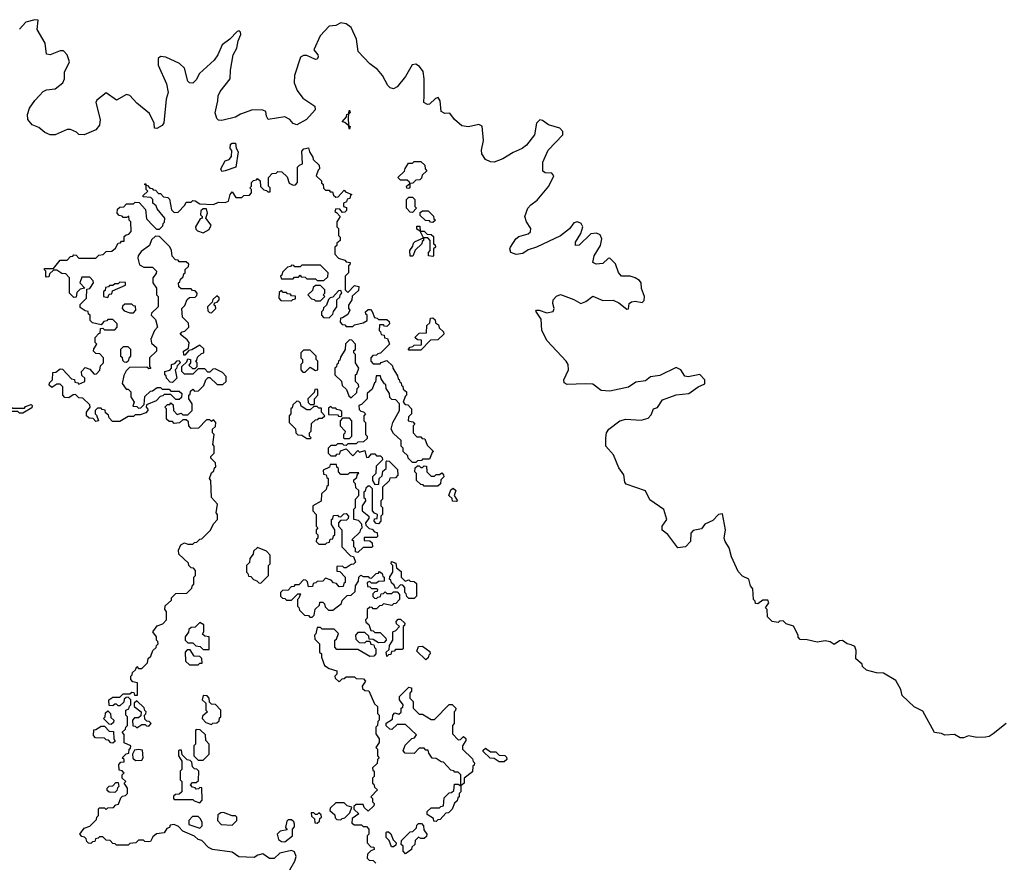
# Model space of a CAD drawing. Extents: x 2106670 to 2323771, y 35271 to 224896.
# Tile 346 of 419: x 2293267 to 2299055, y 144230 to 149182. Entities that reach past the tile are written whole.
import ezdxf

# ---------------------------------------------------------------- set-up
doc = ezdxf.new("R2010")
doc.units = 0

msp = doc.modelspace()

# ---------------------------------------------------------------- linework, layer by layer
at = {"layer": '0CON20XD'}
for points in [[(2298155, 145507.5), (2298130, 145515), (2298103, 145533), (2298085, 145532.5), (2298055, 145510), (2298030, 145525), (2298001.7, 145531.7), (2297955, 145523.3), (2297895, 145537.5), (2297855, 145540), (2297843, 145553), (2297842.5, 145565), (2297815, 145617.5), (2297771.7, 145631.7), (2297755, 145650), (2297733, 145647), (2297725, 145640), (2297690, 145645), (2297663, 145673), (2297660, 145715), (2297650, 145725), (2297670, 145755), (2297665, 145770), (2297635, 145770), (2297605, 145750), (2297591.7, 145751.7), (2297590, 145765), (2297580, 145775), (2297577, 145837), (2297562.5, 145855), (2297552.5, 145895), (2297515, 145912.5), (2297489.3, 145939.3), (2297450, 146025), (2297437.7, 146077.7), (2297413.8, 146115), (2297408.8, 146135), (2297416.4, 146183.6), (2297398.3, 146278.3), (2297375, 146273.3), (2297340.4, 146239.5), (2297295, 146217.5), (2297275, 146190), (2297225, 146180), (2297212.5, 146165), (2297210, 146115), (2297180, 146085), (2297135, 146077.5), (2297076.4, 146156.4), (2297043, 146183), (2297043.3, 146205), (2297070, 146245), (2297053.6, 146303.6), (2296970.7, 146360.7), (2296945, 146412.5), (2296832.3, 146452.3), (2296823.8, 146465), (2296817.7, 146507.7), (2296788.3, 146548.3), (2296758, 146625), (2296712.5, 146675), (2296712, 146725), (2296717.1, 146755), (2296729.5, 146775), (2296795, 146824.5), (2296830, 146835), (2296920.7, 146829.3), (2296960.3, 146839.7), (2296979.3, 146860.7), (2296993.3, 146895), (2297016.4, 146903.6), (2297045, 146947.5), (2297125, 146978.1), (2297200, 146985), (2297255.6, 147024.4), (2297295, 147042.5), (2297293.8, 147065), (2297265, 147096.2), (2297195.8, 147084.2), (2297177.1, 147087.1), (2297154, 147125), (2297125, 147139.2), (2297029.3, 147090.7), (2296975, 147083.3), (2296945, 147060), (2296888.9, 147051.1), (2296845, 147022.2), (2296735, 146998.2), (2296685, 147002.2), (2296635, 147040.8), (2296591.7, 147041.7), (2296485, 147038.6), (2296467.7, 147047.7), (2296466, 147065), (2296492.9, 147125), (2296491.4, 147155), (2296480, 147175), (2296367.1, 147295), (2296336.9, 147355), (2296331.7, 147421.7), (2296300.7, 147469.3), (2296304.2, 147475.8), (2296320, 147475), (2296365, 147460), (2296401.9, 147468.1), (2296408.6, 147485), (2296400, 147515), (2296402.2, 147535), (2296422.1, 147557.9), (2296445, 147567.5), (2296525, 147538.8), (2296565, 147514.4), (2296593.8, 147526.2), (2296635, 147557.3), (2296695, 147532.7), (2296755, 147534.4), (2296788.1, 147518.1), (2296835, 147482), (2296845, 147483.3), (2296850, 147515), (2296863.3, 147525), (2296885, 147528), (2296925, 147521.2), (2296937.7, 147532.3), (2296940, 147555), (2296921.7, 147601.7), (2296920, 147635), (2296909.3, 147649.3), (2296884.5, 147664.5), (2296855, 147675.6), (2296805, 147675.7), (2296786.4, 147696.4), (2296768.3, 147748.3), (2296735, 147780), (2296725, 147778.8), (2296695, 147749.4), (2296655, 147745.7), (2296636, 147755), (2296643.1, 147795), (2296681.5, 147855), (2296688, 147895), (2296678.8, 147918.8), (2296657.3, 147927.3), (2296625, 147924.4), (2296555, 147856.9), (2296534, 147855), (2296533.8, 147875), (2296564.5, 147925), (2296578, 147965), (2296566.7, 147985), (2296545, 147994.2), (2296525, 147989.2), (2296497.7, 147952.4), (2296445, 147912.5), (2296305, 147846.2), (2296255, 147829.5), (2296225, 147808.5), (2296185, 147801.8), (2296154.2, 147815), (2296148.6, 147835), (2296151.9, 147845), (2296182.5, 147895), (2296201.7, 147908.3), (2296255, 147923.3), (2296269.2, 147935), (2296270.8, 147955), (2296245.8, 147995), (2296235.8, 148025), (2296253.8, 148075), (2296270.4, 148095), (2296308, 148122), (2296377.1, 148205), (2296405.6, 148265.6), (2296395, 148280.8), (2296355, 148282.5), (2296342.5, 148292.5), (2296341.5, 148345), (2296372.9, 148415), (2296460, 148505), (2296460, 148525), (2296442.5, 148545), (2296375, 148565.5), (2296339.8, 148589.8), (2296325, 148593.1), (2296305.4, 148574.6), (2296293.1, 148505), (2296245.9, 148445), (2296220, 148425), (2296167.1, 148402.9), (2296106.7, 148365), (2296056.2, 148345), (2296035, 148346.2), (2296005, 148361.1), (2295982.5, 148395), (2295980.5, 148415), (2295993.1, 148473.1), (2295985, 148557.1), (2295965, 148566.2), (2295905, 148552.5), (2295865, 148558.2), (2295822, 148595), (2295795, 148632.5), (2295765, 148631.2), (2295745, 148643.3), (2295739.2, 148705), (2295727.5, 148725), (2295710.9, 148719.1), (2295675, 148686), (2295664.4, 148684.4), (2295642.5, 148695), (2295644, 148735), (2295645.3, 148835.3), (2295637.7, 148877.6), (2295617.8, 148907.8), (2295595, 148920.9), (2295573.2, 148916.8), (2295535, 148849.1), (2295485, 148788.1), (2295465, 148777.1), (2295445, 148782), (2295430, 148795), (2295400, 148855), (2295370.2, 148890.2), (2295325, 148923.1), (2295257.1, 148995), (2295247.2, 149067.2), (2295216.1, 149136.1), (2295185, 149159.1), (2295155, 149163.8), (2295125, 149149.2), (2295085, 149143.9), (2295033.3, 149086.7), (2294995.6, 149005), (2295019.4, 148975), (2295021.9, 148965), (2295015, 148950), (2295005, 148949.4), (2294955, 148971.9), (2294935, 148972.9), (2294917.6, 148962.4), (2294882.3, 148855), (2294880.5, 148810.5), (2294896.8, 148766.8), (2294931.5, 148721.5), (2295002, 148675), (2295003.6, 148653.6), (2294952, 148595), (2294895, 148563.8), (2294875, 148572.5), (2294855, 148596.7), (2294825, 148612.5), (2294726.4, 148596.4), (2294716.7, 148615), (2294713.6, 148643.6), (2294695, 148651.2), (2294635, 148653.1), (2294565, 148627.5), (2294535, 148610), (2294455, 148590.6), (2294435, 148592.9), (2294425, 148602), (2294415.5, 148635), (2294432.3, 148705), (2294433.5, 148735), (2294445, 148760.6), (2294504.4, 148835), (2294505.4, 148885), (2294521.5, 148975), (2294542.2, 149015), (2294551.2, 149058.8), (2294566.2, 149095), (2294565, 149110), (2294557, 149117), (2294545, 149112.5), (2294501.3, 149068.7), (2294456.9, 149035), (2294430.5, 148975), (2294410, 148945), (2294324.6, 148865.4), (2294305, 148830), (2294285, 148810), (2294265, 148811.2), (2294255, 148821.2), (2294235, 148896.7), (2294205.7, 148925.7), (2294125, 148962), (2294095, 148966), (2294081.2, 148955), (2294081.4, 148915), (2294130, 148805), (2294140.4, 148755), (2294127.7, 148715), (2294113.9, 148576.1), (2294105, 148561.2), (2294073.3, 148543.3), (2294060, 148545), (2294057.5, 148575), (2294030.4, 148630.5), (2293955, 148692.5), (2293915, 148736.7), (2293895, 148743.3), (2293835, 148710), (2293775, 148752.5), (2293720.7, 148709.3), (2293713.6, 148696.4), (2293739.2, 148595), (2293735, 148562.5), (2293714.1, 148535.9), (2293645, 148506.7), (2293615, 148507.5), (2293600.7, 148520.7), (2293565, 148536.2), (2293545, 148536.2), (2293475, 148506.7), (2293445, 148506.7), (2293415, 148518.8), (2293378.6, 148548.6), (2293340, 148565), (2293313.8, 148595), (2293312, 148625), (2293325, 148662.5), (2293355, 148706.7), (2293384, 148736), (2293405, 148761.2), (2293425, 148770), (2293475, 148776.2), (2293519.6, 148810.5), (2293530, 148835), (2293530, 148875), (2293560, 148935), (2293546.7, 148975), (2293525, 149000), (2293505, 149000), (2293445, 148976.7), (2293425, 148980), (2293416.7, 149045), (2293370, 149125), (2293375, 149180), (2293355, 149182.5), (2293302.9, 149167.1), (2293265, 149126.7)], [(2295205, 148540), (2295200, 148560), (2295178.3, 148578.3), (2295162.5, 148582.5), (2295188.3, 148611.7), (2295190, 148625), (2295200, 148630), (2295205, 148650), (2295210, 148635), (2295200, 148630), (2295197.5, 148605), (2295200, 148560), (2295210, 148555), (2295205, 148540)], [(2294128.3, 147868.3), (2294088.3, 147908.3), (2294065, 147910), (2294041.7, 147888.3), (2294030, 147855), (2293980.7, 147819.3), (2293962.5, 147795), (2293960.7, 147780.7), (2293971.7, 147741.7), (2293997, 147727), (2294047, 147727), (2294070, 147705), (2294068.3, 147691.7), (2294050, 147665), (2294050, 147635), (2294070, 147605), (2294070, 147565), (2294080, 147555), (2294080, 147495), (2294041.7, 147458.3), (2294040, 147445), (2294065, 147420), (2294077.5, 147375), (2294060, 147355), (2294037.5, 147305), (2294041.7, 147281.7), (2294070, 147255), (2294070, 147235), (2294030, 147195), (2294030, 147145), (2294038.3, 147131.7), (2294025, 147130), (2294015, 147140), (2293911.7, 147138.3), (2293891.7, 147118.3), (2293878.3, 147091.7), (2293870, 147045), (2293891.7, 147011.7), (2293905, 147010), (2293920, 146995), (2293920, 146965), (2293940, 146935), (2293931.7, 146911.7), (2293955, 146910), (2293965, 146900), (2293978.3, 146901.7), (2293998.3, 146921.7), (2294001.7, 146968.3), (2294035, 147000), (2294048.3, 147001.7), (2294075, 147020), (2294095, 147020), (2294105, 147010), (2294145, 147010), (2294155, 147000), (2294205, 147000), (2294220, 146985), (2294218.3, 146961.7), (2294205, 146950), (2294185, 146950), (2294155, 146980), (2294115, 146980), (2294108.3, 146971.7), (2294091.7, 146968.3), (2294068.3, 146941.7), (2294011.7, 146918.3), (2294010, 146905), (2294018.3, 146898.3), (2294020, 146885), (2294008.3, 146871.7), (2293975, 146860), (2293945, 146860), (2293935, 146850), (2293905, 146850), (2293855, 146820), (2293811.7, 146821.7), (2293791.7, 146841.7), (2293788.3, 146858.3), (2293771.7, 146871.7), (2293768.3, 146888.3), (2293751.7, 146891.7), (2293745, 146900), (2293725, 146900), (2293710, 146885), (2293710, 146865), (2293718.3, 146858.3), (2293730, 146825), (2293715, 146820), (2293698.3, 146838.3), (2293675, 146840), (2293660, 146855), (2293660, 146875), (2293680, 146905), (2293678.3, 146918.3), (2293638.3, 146958.3), (2293615, 146960), (2293595, 146980), (2293581.7, 146978.3), (2293555, 146960), (2293531.7, 146961.7), (2293520, 146975), (2293520, 147025), (2293505, 147040), (2293485, 147040), (2293455, 147020), (2293440, 147035), (2293441.7, 147048.3), (2293460, 147065), (2293461.7, 147108.3), (2293478.3, 147111.7), (2293505, 147130), (2293518.3, 147128.3), (2293571.7, 147071.7), (2293588.3, 147068.3), (2293591.7, 147051.7), (2293608.3, 147048.3), (2293615, 147040), (2293650, 147055), (2293650, 147075), (2293631.7, 147091.7), (2293630, 147115), (2293651.7, 147138.3), (2293678.3, 147128.3), (2293705, 147100), (2293718.3, 147101.7), (2293738.3, 147121.7), (2293741.7, 147148.3), (2293760, 147165), (2293760, 147195), (2293738.3, 147218.3), (2293715, 147220), (2293700, 147235), (2293701.7, 147248.3), (2293720, 147275), (2293710, 147285), (2293710, 147315), (2293731.7, 147338.3), (2293740, 147340), (2293741.7, 147368.3), (2293755, 147370), (2293765, 147360), (2293825, 147360), (2293840, 147375), (2293840, 147395), (2293815, 147420), (2293785, 147420), (2293778.3, 147411.7), (2293761.7, 147408.3), (2293745, 147390), (2293695, 147400), (2293680, 147415), (2293680, 147445), (2293671.7, 147451.7), (2293668.3, 147468.3), (2293651.7, 147471.7), (2293621.7, 147491.7), (2293621.7, 147508.3), (2293660, 147545), (2293661.7, 147598.3), (2293678.3, 147601.7), (2293700, 147635), (2293698.3, 147648.3), (2293678.3, 147668.3), (2293631.7, 147668.3), (2293620, 147635), (2293650, 147605), (2293621.7, 147598.3), (2293601.7, 147578.3), (2293598.3, 147551.7), (2293585, 147550), (2293560, 147575), (2293560, 147665), (2293538.3, 147688.3), (2293515, 147690), (2293485, 147710), (2293465, 147710), (2293441.7, 147688.3), (2293438.3, 147671.7), (2293425, 147670), (2293420, 147675), (2293420, 147705), (2293410, 147715), (2293415, 147720), (2293465, 147720), (2293505, 147770), (2293545, 147770), (2293565, 147790), (2293578.3, 147791.7), (2293585, 147800), (2293598.3, 147798.3), (2293615, 147780), (2293715, 147780), (2293731.7, 147798.3), (2293758.3, 147801.7), (2293775, 147820), (2293808.3, 147821.7), (2293830, 147840), (2293845, 147870), (2293858.3, 147871.7), (2293865, 147880), (2293880, 147880), (2293881.7, 147908.3), (2293891.7, 147918.3), (2293908.3, 147921.7), (2293921.7, 147938.3), (2293920, 147995), (2293910, 148005), (2293908.3, 148028.3), (2293895, 148020), (2293875, 148020), (2293868.3, 148028.3), (2293851.7, 148031.7), (2293840, 148045), (2293841.7, 148068.3), (2293855, 148080), (2293878.3, 148081.7), (2293895, 148100), (2293935, 148100), (2293945, 148110), (2293968.3, 148108.3), (2294007, 148067), (2294011.7, 148011.7), (2294051.7, 147971.7), (2294071.7, 147951.7), (2294088.3, 147951.7), (2294108.3, 147971.7), (2294110, 147985), (2294118.3, 147991.7), (2294120, 148015), (2294075, 148070), (2294068.3, 148088.3), (2294050, 148105), (2294050, 148125), (2294038.3, 148138.3), (2293991.7, 148141.7), (2293991.7, 148148.3), (2294020, 148175), (2294010, 148185), (2294010, 148210), (2294001.7, 148211.7), (2294001.7, 148218.3), (2294008.3, 148218.3), (2294010, 148210), (2294018.3, 148208.3), (2294031.7, 148191.7), (2294045, 148190), (2294051.7, 148181.7), (2294065, 148180), (2294081.7, 148161.7), (2294095, 148160), (2294111.7, 148141.7), (2294138.3, 148138.3), (2294147, 148127), (2294160, 148065), (2294175, 148050), (2294198.3, 148051.7), (2294238.3, 148091.7), (2294245, 148110), (2294275, 148110), (2294285, 148120), (2294298.3, 148118.3), (2294325, 148100), (2294405, 148096.2), (2294435, 148110.8), (2294475, 148108), (2294493.6, 148116.4), (2294503.8, 148155), (2294515, 148170), (2294537.5, 148137.5), (2294571.7, 148138.3), (2294585, 148150), (2294618.3, 148151.7), (2294630, 148165), (2294630, 148185), (2294620, 148195), (2294630, 148205), (2294630, 148225), (2294641.7, 148238.3), (2294658.3, 148241.7), (2294665, 148250), (2294680, 148235), (2294681.7, 148201.7), (2294701.7, 148181.7), (2294718.3, 148178.3), (2294725, 148170), (2294738.3, 148171.7), (2294740, 148195), (2294730, 148205), (2294730, 148255), (2294751.7, 148278.3), (2294775, 148280), (2294785, 148290), (2294808.3, 148288.3), (2294838.3, 148258.3), (2294851.7, 148221.7), (2294875, 148210), (2294888.3, 148211.7), (2294900, 148225), (2294900, 148315), (2294911.7, 148328.3), (2294930, 148335), (2294925, 148410), (2294936.7, 148423.3), (2294965, 148430), (2294970, 148405), (2294990, 148375), (2294991.7, 148361.7), (2295027, 148327), (2295030, 148305), (2295021.7, 148298.3), (2295010, 148265), (2295040, 148235), (2295041.7, 148221.7), (2295050, 148215), (2295051.7, 148191.7), (2295065, 148180), (2295085, 148180), (2295091.7, 148171.7), (2295105, 148170), (2295111.7, 148151.7), (2295125, 148140), (2295138.3, 148141.7), (2295175, 148180), (2295181.7, 148171.7), (2295220, 148155), (2295211.7, 148148.3), (2295208.3, 148131.7), (2295191.7, 148128.3), (2295188.3, 148111.7), (2295170, 148105), (2295170, 148085), (2295188.3, 148078.3), (2295188.3, 148061.7), (2295178.3, 148051.7), (2295165, 148050), (2295148.3, 148068.3), (2295125, 148070), (2295120, 148055), (2295128.3, 148048.3), (2295150, 148025), (2295130, 147995), (2295130, 147965), (2295140, 147955), (2295140, 147915), (2295150, 147905), (2295150, 147885), (2295131.7, 147868.3), (2295130, 147855), (2295120, 147845), (2295120, 147805), (2295141.7, 147781.7), (2295178.3, 147768.3), (2295185, 147760), (2295210, 147755), (2295208.3, 147741.7), (2295200, 147735), (2295200, 147695), (2295180, 147675), (2295180, 147595), (2295195, 147580), (2295235, 147620), (2295260, 147615), (2295258.3, 147591.7), (2295221.7, 147558.3), (2295220, 147535), (2295200, 147505), (2295200, 147485), (2295207.5, 147475), (2295195, 147450), (2295165, 147430), (2295151.7, 147428.3), (2295150, 147405), (2295161.7, 147391.7), (2295178.3, 147388.3), (2295185, 147380), (2295225, 147380), (2295235, 147390), (2295285, 147400), (2295310, 147415), (2295310, 147445), (2295301.7, 147451.7), (2295300, 147465), (2295315, 147480), (2295328.3, 147478.3), (2295338.3, 147468.3), (2295351.7, 147431.7), (2295368.3, 147428.3), (2295375, 147420), (2295425, 147420), (2295438.3, 147408.3), (2295440, 147395), (2295425, 147380), (2295411.7, 147381.7), (2295405, 147390), (2295381.7, 147388.3), (2295380, 147355), (2295388.3, 147348.3), (2295391.7, 147331.7), (2295408.3, 147328.3), (2295411.7, 147311.7), (2295428.3, 147308.3), (2295440, 147275), (2295388.3, 147221.7), (2295371.7, 147218.3), (2295365, 147210), (2295341.7, 147208.3), (2295330, 147195), (2295330, 147175), (2295345, 147160), (2295385, 147160), (2295391.7, 147168.3), (2295425, 147180), (2295458.3, 147148.3), (2295460, 147135), (2295488.3, 147088.3), (2295491.7, 147071.7), (2295498.3, 147068.3), (2295501.7, 147051.7), (2295508.3, 147048.3), (2295511.7, 147031.7), (2295518.3, 147028.3), (2295521.7, 147011.7), (2295540, 146995), (2295540, 146975), (2295531.7, 146968.3), (2295520, 146935), (2295531.7, 146921.7), (2295548.3, 146918.3), (2295570, 146895), (2295570, 146865), (2295551.7, 146848.3), (2295550, 146825), (2295578.3, 146818.3), (2295590, 146805), (2295580, 146795), (2295580, 146755), (2295601.7, 146731.7), (2295625, 146730), (2295631.7, 146721.7), (2295648.3, 146718.3), (2295661.7, 146681.7), (2295700, 146645), (2295691.7, 146638.3), (2295675, 146600), (2295635, 146600), (2295628.3, 146591.7), (2295605, 146590), (2295595, 146580), (2295575, 146580), (2295550, 146605), (2295548.3, 146618.3), (2295520, 146645), (2295520, 146665), (2295510, 146675), (2295508.3, 146708.3), (2295465, 146750), (2295450, 146775), (2295460, 146815), (2295500, 146885), (2295500, 146925), (2295478.3, 146948.3), (2295455, 146950), (2295441.7, 146961.7), (2295440, 146985), (2295420, 147015), (2295418.3, 147038.3), (2295411.7, 147041.7)], [(2294455, 148290), (2294450, 148305), (2294475, 148352.5), (2294498.3, 148361.7), (2294512.5, 148377.5), (2294513, 148413), (2294503.3, 148425), (2294505, 148450), (2294515, 148456.7), (2294535, 148457.5), (2294538.3, 148428.3), (2294550, 148405), (2294537.5, 148315), (2294475, 148293.3), (2294455, 148290)], [(2295555, 148190), (2295541.7, 148191.7), (2295540, 148205), (2295560, 148220), (2295558.3, 148228.3), (2295545, 148240), (2295505, 148240), (2295490, 148255), (2295528.3, 148291.7), (2295531.7, 148308.3), (2295551.7, 148338.3), (2295575, 148340), (2295585, 148350), (2295625, 148350), (2295648.3, 148328.3), (2295650, 148305), (2295660, 148295), (2295631.7, 148268.3), (2295628.3, 148251.7), (2295618.3, 148241.7), (2295595, 148240), (2295578.3, 148221.7), (2295560, 148220), (2295560, 148195), (2295555, 148190)], [(2295575, 148050), (2295561.7, 148051.7), (2295540, 148075), (2295540, 148125), (2295555, 148140), (2295575, 148140), (2295590, 148125), (2295590, 148085), (2295600, 148075), (2295575, 148050)], [(2294345, 147930), (2294380, 147950), (2294392.5, 147975), (2294360, 148015), (2294370, 148045), (2294365, 148070), (2294345, 148070), (2294331.7, 148058.3), (2294330, 148035), (2294340, 148025), (2294340, 148015), (2294328.3, 148011.7), (2294300, 147965), (2294301.7, 147951.7), (2294311.7, 147941.7), (2294345, 147930)], [(2295695, 147990), (2295681.7, 147991.7), (2295675, 148000), (2295651.7, 148001.7), (2295621.7, 148031.7), (2295621.7, 148048.3), (2295635, 148060), (2295668.3, 148058.3), (2295698.3, 148028.3), (2295701.7, 148011.7), (2295710, 148005), (2295695, 147990)], [(2295695, 147790), (2295670, 147795), (2295670, 147815), (2295680, 147825), (2295680, 147885), (2295665, 147900), (2295640, 147900), (2295640, 147885), (2295631.7, 147878.3), (2295630, 147865), (2295591.7, 147828.3), (2295578.3, 147791.7), (2295561.7, 147791.7), (2295560, 147825), (2295578.3, 147851.7), (2295581.7, 147868.3), (2295591.7, 147878.3), (2295640, 147900), (2295620, 147940), (2295601.7, 147951.7), (2295601.7, 147968.3), (2295618.3, 147968.3), (2295620, 147940), (2295645, 147940), (2295661.7, 147921.7), (2295685, 147920), (2295698.3, 147908.3), (2295700, 147865), (2295708.3, 147858.3), (2295710, 147845), (2295700, 147835), (2295700, 147795), (2295695, 147790)], [(2294853.8, 144185), (2294884.2, 144235.8), (2294892.5, 144265), (2294881.7, 144291.7), (2294865, 144300), (2294796.4, 144283.6), (2294763, 144253), (2294735, 144252.5), (2294695, 144280), (2294667.5, 144272.5), (2294645, 144257.5), (2294555, 144262.5), (2294515, 144290), (2294400, 144305), (2294377, 144317), (2294338.3, 144358.3), (2294315, 144363.3), (2294293.8, 144383.8), (2294225, 144413.3), (2294200, 144440), (2294175, 144452.5), (2294151.7, 144448.3), (2294147.5, 144435), (2294131.7, 144428.3), (2294115, 144402.5), (2294071.7, 144398.3), (2294050, 144380), (2294035, 144352.5), (2294025, 144350), (2294003, 144353), (2293995, 144360), (2293965, 144360), (2293950, 144345), (2293915, 144340), (2293905, 144330), (2293835, 144330), (2293828.3, 144338.3), (2293815, 144340), (2293798.3, 144358.3), (2293775, 144360), (2293755, 144380), (2293735, 144380), (2293728.3, 144371.7), (2293711.7, 144368.3), (2293708.3, 144351.7), (2293695, 144350), (2293685, 144340), (2293671.7, 144341.7), (2293661.7, 144351.7), (2293658.3, 144368.3), (2293648.3, 144378.3), (2293631.7, 144381.7), (2293620, 144395), (2293645, 144430), (2293678.3, 144441.7), (2293718.3, 144481.7), (2293720, 144495), (2293730, 144505), (2293730, 144545), (2293735, 144550), (2293765, 144550), (2293775, 144540), (2293785, 144550), (2293818.3, 144551.7), (2293831.7, 144568.3), (2293848.3, 144571.7), (2293861.7, 144608.3), (2293871.7, 144618.3), (2293888.3, 144621.7), (2293900, 144635), (2293900, 144665), (2293880, 144695), (2293890, 144705), (2293870, 144725), (2293870, 144745), (2293880, 144755), (2293875, 144760), (2293868.3, 144768.3), (2293851.7, 144771.7), (2293850, 144805), (2293861.7, 144818.3), (2293880, 144820), (2293880, 144835), (2293870, 144845), (2293891.7, 144868.3), (2293908.3, 144871.7), (2293910, 144895), (2293918.3, 144901.7), (2293920, 144915), (2293881.7, 144931.7), (2293881.7, 144981.7), (2293870, 144995), (2293888.3, 145011.7), (2293890, 145025), (2293900, 145035), (2293900, 145085), (2293890, 145095), (2293890, 145125), (2293908.3, 145131.7), (2293911.7, 145148.3), (2293920, 145155), (2293920, 145185), (2293905, 145200), (2293891.7, 145198.3), (2293881.7, 145188.3), (2293878.3, 145171.7), (2293855, 145150), (2293845, 145150), (2293835, 145160), (2293825, 145160), (2293815, 145150), (2293791.7, 145151.7), (2293790, 145185), (2293815, 145200), (2293855, 145200), (2293875, 145220), (2293915, 145220), (2293925, 145230), (2293938.3, 145228.3), (2293941.7, 145211.7), (2293958.3, 145211.7), (2293960, 145285), (2293931.7, 145291.7), (2293920, 145305), (2293920, 145325), (2293928.3, 145331.7), (2293930, 145345), (2293948.3, 145361.7), (2293955, 145380), (2293965, 145370), (2293985, 145370), (2294018.3, 145401.7), (2294021.7, 145428.3), (2294038.3, 145441.7), (2294050, 145475), (2294068.3, 145491.7), (2294070, 145505), (2294080, 145515), (2294078.3, 145528.3), (2294070, 145535), (2294070, 145555), (2294050, 145585), (2294075, 145620), (2294108.3, 145631.7), (2294130, 145655), (2294130, 145705), (2294120, 145715), (2294121.7, 145738.3), (2294158.3, 145771.7), (2294160, 145785), (2294185, 145810), (2294248.3, 145811.7), (2294278.3, 145841.7), (2294281.7, 145858.3), (2294290, 145865), (2294290, 145905), (2294300, 145915), (2294300, 145945), (2294288.3, 145958.3), (2294275, 145960), (2294260, 145975), (2294258.3, 145988.3), (2294201.7, 146041.7), (2294200, 146065), (2294213.6, 146096.4), (2294235, 146107.5), (2294255, 146100), (2294285, 146100), (2294295, 146110), (2294308.3, 146111.7), (2294325, 146130), (2294338.3, 146131.7), (2294388.3, 146181.7), (2294405, 146220), (2294430, 146245), (2294430, 146275), (2294422.5, 146285), (2294430, 146335), (2294393.6, 146373.6), (2294390, 146475), (2294382.5, 146485), (2294395, 146520), (2294408.3, 146531.7), (2294411.7, 146548.3), (2294420, 146555), (2294418.3, 146578.3), (2294390, 146605), (2294390, 146615), (2294410, 146635), (2294410, 146675), (2294402.5, 146685), (2294410, 146745), (2294400, 146755), (2294400, 146775), (2294418.3, 146791.7), (2294420, 146815), (2294405, 146830), (2294395, 146820), (2294385, 146830), (2294365, 146830), (2294318.3, 146781.7), (2294275, 146780), (2294260, 146795), (2294258.3, 146818.3), (2294245, 146830), (2294225, 146830), (2294207, 146813), (2294175, 146810), (2294165, 146820), (2294145, 146820), (2294130, 146835), (2294130, 146895), (2294120, 146905), (2294135, 146920), (2294148.3, 146921.7), (2294155, 146930), (2294168.3, 146918.3), (2294170, 146885), (2294191.7, 146861.7), (2294215, 146870), (2294225, 146860), (2294255, 146860), (2294280, 146885), (2294280, 146925), (2294260, 146955), (2294260, 146975), (2294268.3, 146981.7), (2294271.7, 146998.3), (2294285, 147010), (2294295, 147000), (2294318.3, 147001.7), (2294348.3, 147031.7), (2294360, 147065), (2294375, 147080), (2294385, 147080), (2294428.3, 147038.3), (2294461.7, 147038.3), (2294480, 147055), (2294480, 147085), (2294458.3, 147108.3), (2294415, 147130), (2294401.7, 147128.3), (2294385, 147110), (2294371.7, 147111.7), (2294355, 147130), (2294315, 147130), (2294285, 147100), (2294235, 147100), (2294220, 147115), (2294220, 147145), (2294248.3, 147171.7), (2294255, 147190), (2294270, 147185), (2294270, 147165), (2294261.7, 147151.7), (2294281.7, 147131.7), (2294298.3, 147131.7), (2294310, 147145), (2294310, 147165), (2294300, 147175), (2294308.3, 147181.7), (2294311.7, 147198.3), (2294335, 147220), (2294350, 147225), (2294348.3, 147248.3), (2294325, 147270), (2294278.3, 147241.7), (2294261.7, 147238.3), (2294238.3, 147211.7), (2294231.7, 147211.7), (2294230, 147235), (2294258.3, 147251.7), (2294262.5, 147285), (2294251.7, 147301.7), (2294210, 147335), (2294221.7, 147348.3), (2294238.3, 147351.7), (2294260, 147375), (2294258.3, 147398.3), (2294223.6, 147433.6), (2294220, 147485), (2294238.3, 147501.7), (2294251.7, 147538.3), (2294265, 147550), (2294298.3, 147551.7), (2294308.3, 147561.7), (2294310, 147575), (2294298.3, 147588.3), (2294281.7, 147591.7), (2294275, 147600), (2294215, 147600), (2294203, 147613), (2294200, 147635), (2294208.3, 147641.7), (2294211.7, 147658.3), (2294228.3, 147671.7), (2294231.7, 147688.3), (2294240, 147695), (2294240, 147715), (2294258.3, 147731.7), (2294260, 147745), (2294245, 147760), (2294205, 147760), (2294198.3, 147768.3), (2294181.7, 147771.7), (2294163, 147793), (2294160, 147825), (2294148.3, 147848.3), (2294128.3, 147868.3)], [(2295055, 147650), (2295078.3, 147671.7), (2295080, 147695), (2295035, 147740), (2294925, 147740), (2294915, 147730), (2294885, 147730), (2294878.3, 147738.3), (2294865, 147740), (2294858.3, 147731.7), (2294841.7, 147728.3), (2294811.7, 147698.3), (2294808.3, 147681.7), (2294800, 147675), (2294805, 147660), (2294875, 147660), (2294881.7, 147668.3), (2294905, 147670), (2294915, 147680), (2294921.7, 147671.7), (2294945, 147670), (2294955, 147660), (2295005, 147660), (2295015, 147650), (2295055, 147650)], [(2293785, 147550), (2293791.7, 147568.3), (2293808.3, 147571.7), (2293811.7, 147588.3), (2293888.3, 147621.7), (2293888.3, 147638.3), (2293855, 147640), (2293845, 147630), (2293825, 147630), (2293815, 147620), (2293795, 147620), (2293788.3, 147611.7), (2293771.7, 147608.3), (2293768.3, 147591.7), (2293760, 147585), (2293760, 147555), (2293785, 147550)], [(2295035, 147530), (2295060, 147555), (2295050, 147565), (2295060, 147575), (2295060, 147595), (2295035, 147620), (2295005, 147620), (2294991.7, 147608.3), (2294988.3, 147591.7), (2294960, 147565), (2294981.7, 147541.7), (2294998.3, 147538.3), (2295005, 147530), (2295035, 147530)], [(2294395, 147460), (2294420, 147485), (2294418.3, 147498.3), (2294410, 147505), (2294411.7, 147518.3), (2294428.3, 147521.7), (2294440, 147535), (2294438.3, 147548.3), (2294425, 147560), (2294401.7, 147538.3), (2294398.3, 147521.7), (2294370, 147495), (2294371.7, 147471.7), (2294381.7, 147461.7), (2294395, 147460)], [(2294865, 147530), (2294871.7, 147538.3), (2294888.3, 147541.7), (2294888.3, 147558.3), (2294865, 147560), (2294858.3, 147568.3), (2294841.7, 147571.7), (2294835, 147580), (2294815, 147580), (2294805, 147590), (2294791.7, 147578.3), (2294790, 147545), (2294801.7, 147531.7), (2294865, 147530)], [(2295085, 147430), (2295108.3, 147451.7), (2295111.7, 147468.3), (2295130, 147495), (2295130, 147535), (2295148.3, 147551.7), (2295151.7, 147568.3), (2295160, 147575), (2295155, 147590), (2295141.7, 147588.3), (2295108.3, 147551.7), (2295091.7, 147548.3), (2295081.7, 147538.3), (2295070, 147505), (2295051.7, 147488.3), (2295050, 147475), (2295040, 147465), (2295040, 147445), (2295051.7, 147431.7), (2295085, 147430)], [(2293935, 147460), (2293950, 147475), (2293948.3, 147498.3), (2293935, 147500), (2293925, 147510), (2293885, 147510), (2293871.7, 147498.3), (2293870, 147485), (2293881.7, 147471.7), (2293915, 147460), (2293935, 147460)], [(2295625, 147240), (2295555, 147240), (2295550, 147245), (2295561.7, 147258.3), (2295578.3, 147261.7), (2295585, 147270), (2295628.3, 147271.7), (2295628.3, 147298.3), (2295605, 147300), (2295590, 147315), (2295615, 147340), (2295658.3, 147341.7), (2295660, 147385), (2295678.3, 147401.7), (2295681.7, 147428.3), (2295695, 147430), (2295708.3, 147418.3), (2295711.7, 147401.7), (2295728.3, 147388.3), (2295731.7, 147371.7), (2295758.3, 147348.3), (2295760, 147335), (2295725, 147300), (2295681.7, 147298.3), (2295625, 147240)], [(2293895, 147170), (2293908.3, 147181.7), (2293911.7, 147198.3), (2293920, 147205), (2293920, 147245), (2293905, 147260), (2293875, 147260), (2293860, 147245), (2293860, 147205), (2293868.3, 147198.3), (2293871.7, 147181.7), (2293881.7, 147171.7), (2293895, 147170)], [(2295215, 146960), (2295248.3, 146991.7), (2295250, 147015), (2295260, 147025), (2295258.3, 147038.3), (2295240, 147055), (2295240, 147095), (2295248.3, 147101.7), (2295260, 147135), (2295240, 147165), (2295240, 147215), (2295230, 147225), (2295231.7, 147238.3), (2295240, 147245), (2295240, 147275), (2295218.3, 147298.3), (2295205, 147300), (2295181.7, 147278.3), (2295180, 147245), (2295151.7, 147198.3), (2295148.3, 147181.7), (2295141.7, 147178.3), (2295138.3, 147161.7), (2295131.7, 147158.3), (2295128.3, 147141.7), (2295120, 147135), (2295120, 147095), (2295158.3, 147058.3), (2295161.7, 147031.7), (2295188.3, 147008.3), (2295201.7, 146971.7), (2295215, 146960)], [(2294945, 147110), (2294975, 147140), (2295005, 147120), (2295020, 147125), (2295020, 147175), (2295010, 147185), (2295010, 147205), (2294975, 147240), (2294935, 147240), (2294920, 147225), (2294920, 147195), (2294930, 147185), (2294930, 147165), (2294920, 147155), (2294920, 147125), (2294931.7, 147111.7), (2294945, 147110)], [(2294165, 147050), (2294151.7, 147051.7), (2294130, 147075), (2294128.3, 147088.3), (2294120, 147095), (2294120, 147115), (2294148.3, 147121.7), (2294160, 147135), (2294160, 147155), (2294178.3, 147161.7), (2294191.7, 147178.3), (2294205, 147180), (2294210, 147165), (2294191.7, 147148.3), (2294188.3, 147131.7), (2294180, 147125), (2294190, 147075), (2294165, 147050)], [(2295411.7, 147041.7), (2295391.7, 147071.7), (2295388.3, 147088.3), (2295361.7, 147088.3), (2295358.3, 147051.7), (2295351.7, 147048.3), (2295338.3, 147011.7), (2295310, 146985), (2295310, 146955), (2295275, 146920), (2295260, 146915), (2295261.7, 146891.7), (2295271.7, 146881.7), (2295288.3, 146878.3), (2295300, 146865), (2295290, 146855), (2295290, 146825), (2295300, 146815), (2295300, 146745), (2295310, 146735), (2295308.3, 146721.7), (2295288.3, 146701.7), (2295255, 146700), (2295245, 146690), (2295195, 146690), (2295185, 146680), (2295171.7, 146681.7), (2295165, 146690), (2295135, 146690), (2295125, 146680), (2295095, 146680), (2295080, 146665), (2295080, 146635), (2295095, 146620), (2295125, 146620), (2295131.7, 146628.3), (2295148.3, 146631.7), (2295151.7, 146648.3), (2295185, 146660), (2295225, 146620), (2295255, 146650), (2295265, 146640), (2295295, 146650), (2295305, 146610), (2295318.3, 146611.7), (2295335, 146630), (2295355, 146630), (2295365, 146620), (2295388.3, 146618.3), (2295398.3, 146608.3), (2295400, 146595), (2295361.7, 146558.3), (2295360, 146515), (2295340, 146495), (2295340, 146475), (2295355, 146450), (2295378.3, 146451.7), (2295380, 146485), (2295398.3, 146501.7), (2295401.7, 146528.3), (2295420, 146545), (2295420, 146585), (2295425, 146590), (2295438.3, 146588.3), (2295488.3, 146538.3), (2295490, 146505), (2295475, 146490), (2295441.7, 146488.3), (2295438.3, 146471.7), (2295400, 146435), (2295400, 146365), (2295390, 146355), (2295390, 146325), (2295400, 146315), (2295400, 146275), (2295390, 146265), (2295390, 146235), (2295375, 146220), (2295361.7, 146221.7), (2295350, 146235), (2295351.7, 146248.3), (2295368.3, 146251.7), (2295370, 146275), (2295351.7, 146281.7), (2295340, 146295), (2295340, 146425), (2295325, 146440), (2295315, 146440), (2295301.7, 146428.3), (2295298.3, 146411.7), (2295290, 146405), (2295290, 146375), (2295298.3, 146368.3), (2295300, 146355), (2295280, 146325), (2295280, 146295), (2295320, 146265), (2295318.3, 146251.7), (2295300, 146225), (2295301.7, 146211.7), (2295321.7, 146191.7), (2295338.3, 146188.3), (2295351.7, 146171.7), (2295368.3, 146168.3), (2295370, 146145), (2295365, 146140), (2295291.7, 146138.3), (2295291.7, 146121.7), (2295325, 146120), (2295338.3, 146108.3), (2295340, 146085), (2295335, 146080), (2295285, 146080), (2295255, 146050), (2295240, 146055), (2295240, 146075), (2295230, 146085), (2295230, 146115), (2295220, 146125), (2295268.3, 146171.7), (2295271.7, 146188.3), (2295280, 146195), (2295278.3, 146218.3), (2295258.3, 146238.3), (2295230, 146245), (2295230, 146305), (2295240, 146315), (2295240, 146365), (2295260, 146385), (2295260, 146415), (2295241.7, 146431.7), (2295240, 146455), (2295230, 146465), (2295231.7, 146478.3), (2295248.3, 146491.7), (2295250, 146505), (2295260, 146520), (2295205, 146520), (2295195, 146510), (2295155, 146510), (2295140, 146525), (2295140, 146545), (2295131.7, 146551.7), (2295128.3, 146568.3), (2295091.7, 146568.3), (2295088.3, 146551.7), (2295050, 146535), (2295051.7, 146511.7), (2295068.3, 146508.3), (2295071.7, 146491.7), (2295080, 146485), (2295080, 146445), (2295071.7, 146438.3), (2295068.3, 146421.7), (2295040, 146395), (2295038.3, 146351.7), (2294990, 146325), (2294990, 146295), (2295010, 146275), (2295010, 146205), (2295020, 146195), (2295010, 146185), (2295010, 146165), (2295020, 146155), (2295020, 146135), (2295011.7, 146128.3), (2295010, 146115), (2295025, 146100), (2295065, 146100), (2295071.7, 146108.3), (2295088.3, 146111.7), (2295091.7, 146128.3), (2295108.3, 146131.7), (2295111.7, 146148.3), (2295120, 146155), (2295120, 146185), (2295100, 146215), (2295100, 146245), (2295108.3, 146251.7), (2295111.7, 146268.3), (2295135, 146270), (2295141.7, 146261.7), (2295155, 146260), (2295171.7, 146278.3), (2295185, 146280), (2295200, 146265), (2295198.3, 146251.7), (2295188.3, 146241.7), (2295151.7, 146238.3), (2295140, 146225), (2295140, 146205), (2295160, 146185), (2295160, 146085), (2295211.7, 146031.7), (2295228.3, 146028.3), (2295240, 145995), (2295228.3, 145981.7), (2295215, 145980), (2295185, 145960), (2295175, 145960), (2295165, 145970), (2295131.7, 145968.3), (2295131.7, 145941.7), (2295148.3, 145938.3), (2295180, 145905), (2295180, 145875), (2295171.7, 145868.3), (2295168.3, 145851.7), (2295145, 145850), (2295128.3, 145868.3), (2295111.7, 145871.7), (2295098.3, 145888.3), (2295065, 145900), (2295048.3, 145881.7), (2295015, 145880), (2295008.3, 145871.7), (2294991.7, 145868.3), (2294988.3, 145851.7), (2294965, 145850), (2294958.3, 145878.3), (2294948.3, 145888.3), (2294935, 145890), (2294908.3, 145861.7), (2294885, 145860), (2294878.3, 145851.7), (2294861.7, 145848.3), (2294845, 145830), (2294811.7, 145828.3), (2294800, 145815), (2294800, 145795), (2294811.7, 145781.7), (2294825, 145780), (2294835, 145770), (2294865, 145770), (2294901.7, 145808.3), (2294918.3, 145808.3), (2294908.3, 145781.7), (2294900, 145775), (2294900, 145735), (2294908.3, 145728.3), (2294911.7, 145711.7), (2294941.7, 145681.7), (2294965, 145680), (2294971.7, 145671.7), (2294985, 145670), (2294998.3, 145681.7), (2295003, 145717), (2295028.3, 145741.7), (2295031.7, 145758.3), (2295048.3, 145758.3), (2295058.3, 145748.3), (2295061.7, 145731.7), (2295081.7, 145711.7), (2295108.3, 145711.7), (2295158.3, 145751.7), (2295161.7, 145768.3), (2295191.7, 145798.3), (2295215, 145800), (2295238.3, 145821.7), (2295240, 145855), (2295258.3, 145881.7), (2295260, 145905), (2295271.7, 145918.3), (2295285, 145910), (2295315, 145910), (2295321.7, 145901.7), (2295335, 145900), (2295361.7, 145928.3), (2295375, 145930), (2295381.7, 145938.3), (2295398.3, 145928.3), (2295401.7, 145911.7), (2295410, 145905), (2295408.3, 145881.7), (2295375, 145880), (2295365, 145870), (2295335, 145870), (2295325, 145880), (2295310, 145875), (2295311.7, 145851.7), (2295325, 145850), (2295335, 145840), (2295365, 145840), (2295370, 145835), (2295368.3, 145821.7), (2295355, 145820), (2295341.7, 145808.3), (2295341.7, 145791.7), (2295351.7, 145781.7), (2295365, 145780), (2295371.7, 145788.3), (2295388.3, 145791.7), (2295391.7, 145808.3), (2295405, 145810), (2295415, 145820), (2295425, 145810), (2295455, 145810), (2295465, 145820), (2295485, 145820), (2295500, 145805), (2295500, 145775), (2295478.3, 145751.7), (2295465, 145750), (2295455, 145740), (2295405, 145750), (2295395, 145740), (2295381.7, 145738.3), (2295365, 145720), (2295345, 145720), (2295338.3, 145728.3), (2295325, 145730), (2295310, 145715), (2295310, 145665), (2295300, 145655), (2295301.7, 145641.7), (2295318.3, 145628.3), (2295331.7, 145591.7), (2295345, 145590), (2295355, 145580), (2295385, 145580), (2295418.3, 145548.3), (2295420, 145535), (2295408.3, 145521.7), (2295375, 145520), (2295345, 145540), (2295321.7, 145541.7), (2295318.3, 145558.3), (2295295, 145580), (2295255, 145580), (2295240, 145565), (2295241.7, 145541.7), (2295261.7, 145521.7), (2295295, 145520), (2295305, 145530), (2295325, 145530), (2295331.7, 145511.7), (2295348.3, 145508.3), (2295351.7, 145491.7), (2295360, 145485), (2295360, 145455), (2295348.3, 145441.7), (2295325, 145440), (2295255, 145480), (2295131.7, 145481.7), (2295120, 145495), (2295120, 145535), (2295128.3, 145541.7), (2295140, 145575), (2295115, 145600), (2295045, 145600), (2295035, 145610), (2295015, 145610), (2295007, 145573), (2295000, 145565), (2295001.7, 145541.7), (2295030, 145515), (2295030, 145465), (2295040, 145455), (2295040, 145435), (2295057.5, 145387.5), (2295085, 145370), (2295130, 145355), (2295130, 145335), (2295120, 145325), (2295121.7, 145311.7), (2295145, 145290), (2295161.7, 145308.3), (2295175, 145310), (2295185, 145320), (2295235, 145320), (2295245, 145310), (2295288.3, 145308.3), (2295300, 145295), (2295280, 145265), (2295281.7, 145251.7), (2295295, 145240), (2295318.3, 145238.3), (2295351.7, 145161.7), (2295370, 145145), (2295370, 145105), (2295380, 145095), (2295380, 145065), (2295371.7, 145058.3), (2295370, 145035), (2295360, 145025), (2295360, 144985), (2295380, 144955), (2295380, 144935), (2295360, 144905), (2295370, 144895), (2295370, 144855), (2295380, 144845), (2295370, 144835), (2295368.3, 144811.7), (2295340, 144785), (2295341.7, 144771.7), (2295350, 144765), (2295350, 144735), (2295340, 144725), (2295340, 144695), (2295348.3, 144688.3), (2295351.7, 144671.7), (2295370, 144655), (2295330, 144615), (2295340, 144605), (2295340, 144585), (2295350, 144575), (2295348.3, 144561.7), (2295315, 144530), (2295291.7, 144551.7)], [(2294995, 146920), (2295000, 146925), (2295000, 146955), (2295020, 146975), (2295020, 147005), (2295015, 147010), (2295001.7, 147008.3), (2294998.3, 146991.7), (2294960, 146955), (2294961.7, 146931.7), (2294975, 146920), (2294995, 146920)], [(2293285, 146870), (2293265, 146870), (2293255, 146880), (2293195, 146880), (2293185, 146870), (2293170, 146885), (2293195, 146910), (2293215, 146910), (2293225, 146900), (2293295, 146900), (2293301.7, 146908.3), (2293335, 146920), (2293340, 146915), (2293338.3, 146901.7), (2293285, 146870)], [(2294975, 146720), (2294980, 146725), (2294970, 146735), (2294970, 146755), (2294980, 146765), (2294981.7, 146808.3), (2295005, 146830), (2295018.3, 146831.7), (2295025, 146840), (2295045, 146840), (2295060, 146855), (2295040, 146875), (2295040, 146900), (2295025, 146900), (2295015, 146910), (2294995, 146910), (2294975, 146890), (2294955, 146890), (2294921.7, 146911.7), (2294918.3, 146928.3), (2294908.3, 146938.3), (2294895, 146940), (2294871.7, 146918.3), (2294868.3, 146901.7), (2294860, 146895), (2294860, 146865), (2294850, 146855), (2294850, 146815), (2294888.3, 146778.3), (2294890, 146755), (2294901.7, 146741.7), (2294925, 146740), (2294955, 146720), (2294975, 146720)], [(2295155, 146850), (2295160, 146855), (2295160, 146880), (2295148.3, 146888.3), (2295131.7, 146891.7), (2295125, 146900), (2295105, 146900), (2295095, 146910), (2295081.7, 146898.3), (2295081.7, 146861.7), (2295135, 146860), (2295141.7, 146851.7), (2295155, 146850)], [(2295205, 146720), (2295220, 146735), (2295220, 146825), (2295205, 146840), (2295165, 146840), (2295150, 146825), (2295150, 146795), (2295180, 146765), (2295178.3, 146751.7), (2295170, 146745), (2295170, 146725), (2295175, 146720), (2295205, 146720)], [(2295725, 146440), (2295645, 146440), (2295638.3, 146448.3), (2295625, 146450), (2295600, 146475), (2295600, 146515), (2295590, 146525), (2295591.7, 146548.3), (2295605, 146560), (2295615, 146560), (2295625, 146550), (2295635, 146550), (2295645, 146560), (2295658.3, 146558.3), (2295660, 146525), (2295685, 146500), (2295705, 146500), (2295715, 146510), (2295735, 146510), (2295748.3, 146518.3), (2295758.3, 146508.3), (2295760, 146495), (2295741.7, 146478.3), (2295740, 146455), (2295725, 146440)], [(2295835, 146350), (2295811.7, 146351.7), (2295808.3, 146368.3), (2295790, 146385), (2295801.7, 146418.3), (2295815, 146430), (2295830, 146415), (2295820, 146385), (2295840, 146355), (2295835, 146350)], [(2294685, 145870), (2294730, 145915), (2294730, 145975), (2294740, 145985), (2294740, 146035), (2294718.3, 146058.3), (2294665, 146080), (2294641.7, 146058.3), (2294638.3, 146041.7), (2294620, 146015), (2294618.3, 145991.7), (2294600, 145975), (2294600, 145935), (2294608.3, 145928.3), (2294611.7, 145911.7), (2294625, 145910), (2294641.7, 145891.7), (2294660, 145885), (2294671.7, 145871.7), (2294685, 145870)], [(2295585, 145780), (2295555, 145780), (2295541.7, 145791.7), (2295538.3, 145808.3), (2295530, 145815), (2295530, 145845), (2295518.3, 145858.3), (2295505, 145860), (2295488.3, 145841.7), (2295475, 145840), (2295468.3, 145858.3), (2295451.7, 145871.7), (2295448.3, 145888.3), (2295440, 145895), (2295441.7, 145908.3), (2295460, 145935), (2295460, 145975), (2295450, 145985), (2295451.7, 145998.3), (2295478.3, 145988.3), (2295481.7, 145961.7), (2295508.3, 145938.3), (2295510, 145905), (2295531.7, 145881.7), (2295555, 145890), (2295561.7, 145881.7), (2295585, 145880), (2295598.3, 145868.3), (2295600, 145795), (2295585, 145780)], [(2294380, 145480), (2294380, 145555), (2294355, 145560), (2294341.7, 145571.7), (2294350, 145585), (2294350, 145625), (2294325, 145640), (2294298.3, 145611.7), (2294275, 145610), (2294261.7, 145598.3), (2294258.3, 145581.7), (2294240, 145555), (2294240, 145535), (2294255, 145520), (2294285, 145520), (2294301.7, 145501.7), (2294328.3, 145498.3), (2294345, 145480), (2294375, 145480), (2294380, 145480)], [(2295425, 145440), (2295420, 145465), (2295438.3, 145481.7), (2295440, 145505), (2295460, 145535), (2295460, 145585), (2295478.3, 145591.7), (2295500, 145615), (2295481.7, 145631.7), (2295480, 145645), (2295491.7, 145658.3), (2295505, 145660), (2295530, 145635), (2295528.3, 145621.7), (2295520, 145615), (2295520, 145485), (2295515, 145480), (2295475, 145480), (2295468.3, 145471.7), (2295451.7, 145468.3), (2295448.3, 145451.7), (2295435, 145450), (2295425, 145440)], [(2294315, 145390), (2294325, 145400), (2294340, 145400), (2294338.3, 145428.3), (2294325, 145440), (2294291.7, 145441.7), (2294268.3, 145478.3), (2294251.7, 145478.3), (2294240, 145465), (2294241.7, 145411.7), (2294265, 145390), (2294315, 145390)], [(2295655, 145420), (2295601.7, 145471.7), (2295611.7, 145498.3), (2295635, 145500), (2295678.3, 145468.3), (2295680, 145455), (2295671.7, 145448.3), (2295668.3, 145431.7), (2295655, 145420)], [(2299065, 145046.2), (2298990, 144985), (2298965, 144970), (2298945, 144966), (2298893.8, 144963.8), (2298845, 144973.3), (2298815, 144962.5), (2298795, 144962.5), (2298761.7, 144981.7), (2298705, 144977.5), (2298685, 144986.7), (2298645, 144992.5), (2298575, 145117.5), (2298524, 145144), (2298455, 145210), (2298446.7, 145245), (2298417.7, 145297.7), (2298345, 145342.5), (2298303.6, 145343.6), (2298245, 145360), (2298221.7, 145381.7), (2298220, 145395), (2298182.5, 145425), (2298183.3, 145475), (2298175, 145497.5), (2298155, 145507.5)], [(2295715, 144470), (2295701.7, 144471.7), (2295698.3, 144488.3), (2295661.7, 144511.7), (2295661.7, 144528.3), (2295685, 144550), (2295735, 144550), (2295741.7, 144558.3), (2295758.3, 144561.7), (2295761.7, 144608.3), (2295791.7, 144638.3), (2295805, 144640), (2295818.3, 144651.7), (2295821.7, 144688.3), (2295845, 144690), (2295860, 144680), (2295860, 144745), (2295845, 144760), (2295825, 144760), (2295818.3, 144768.3), (2295801.7, 144771.7), (2295758.3, 144818.3), (2295745, 144820), (2295715, 144840), (2295691.7, 144841.7), (2295671.7, 144871.7), (2295668.3, 144888.3), (2295655, 144890), (2295645, 144900), (2295615, 144900), (2295585, 144870), (2295531.7, 144871.7), (2295520, 144885), (2295531.7, 144918.3), (2295571.7, 144958.3), (2295588.3, 144961.7), (2295598.3, 144978.3), (2295535, 145040), (2295485, 145040), (2295455, 145010), (2295441.7, 145011.7), (2295421.7, 145031.7), (2295421.7, 145048.3), (2295458.3, 145071.7), (2295460, 145095), (2295471.7, 145108.3), (2295495, 145100), (2295508.3, 145111.7), (2295510, 145135), (2295518.3, 145141.7), (2295520, 145155), (2295500, 145185), (2295500, 145205), (2295555, 145260), (2295570, 145255), (2295570, 145235), (2295560, 145225), (2295560, 145195), (2295580, 145175), (2295580, 145135), (2295615, 145100), (2295635, 145100), (2295685, 145070), (2295705, 145070), (2295791.7, 145158.3), (2295808.3, 145158.3), (2295830, 145135), (2295828.3, 145121.7), (2295820, 145115), (2295820, 145045), (2295810, 145035), (2295810, 144985), (2295845, 144950), (2295858.3, 144951.7), (2295875, 144970), (2295888.3, 144958.3), (2295890, 144945), (2295870, 144915), (2295870, 144895), (2295928.3, 144838.3), (2295931.7, 144821.7), (2295940, 144815), (2295938.3, 144801.7), (2295930, 144795), (2295928.3, 144761.7), (2295880, 144725), (2295880, 144695), (2295860, 144680), (2295860, 144645), (2295850, 144635), (2295850, 144615), (2295841.7, 144608.3), (2295838.3, 144591.7), (2295821.7, 144578.3), (2295808.3, 144541.7), (2295788.3, 144521.7), (2295771.7, 144518.3), (2295738.3, 144481.7), (2295725, 144480), (2295715, 144470)], [(2293955, 145020), (2293985, 145040), (2294005, 145040), (2294011.7, 145031.7), (2294025, 145030), (2294040, 145045), (2294028.3, 145058.3), (2294015, 145060), (2294001.7, 145071.7), (2294000, 145095), (2294008.3, 145101.7), (2294010, 145115), (2294001.7, 145121.7), (2293998.3, 145138.3), (2293955, 145180), (2293940, 145165), (2293940, 145145), (2293980, 145115), (2293978.3, 145091.7), (2293965, 145080), (2293941.7, 145078.3), (2293930, 145065), (2293931.7, 145031.7), (2293945, 145030), (2293955, 145020)], [(2294395, 145040), (2294401.7, 145048.3), (2294425, 145050), (2294438.3, 145061.7), (2294441.7, 145078.3), (2294450, 145085), (2294450, 145125), (2294418.3, 145158.3), (2294395, 145160), (2294381.7, 145171.7), (2294380, 145195), (2294368.3, 145208.3), (2294345, 145210), (2294340, 145185), (2294360, 145165), (2294360, 145125), (2294370, 145115), (2294341.7, 145088.3), (2294340, 145075), (2294361.7, 145051.7), (2294395, 145040)], [(2293805, 145040), (2293791.7, 145041.7), (2293760, 145075), (2293770, 145085), (2293771.7, 145108.3), (2293785, 145120), (2293800, 145105), (2293801.7, 145081.7), (2293820, 145065), (2293818.3, 145051.7), (2293805, 145040)], [(2293815, 144930), (2293801.7, 144931.7), (2293788.3, 144948.3), (2293775, 144950), (2293765, 144960), (2293711.7, 144961.7), (2293700, 144975), (2293701.7, 145008.3), (2293715, 145010), (2293745, 145030), (2293765, 145030), (2293791.7, 145001.7), (2293818.3, 144998.3), (2293820, 144955), (2293827.5, 144942.5), (2293815, 144930)], [(2294345, 144830), (2294380, 144865), (2294380, 144925), (2294360, 144945), (2294358.3, 144978.3), (2294328.3, 145008.3), (2294305, 145010), (2294300, 145005), (2294300, 144925), (2294290, 144915), (2294290, 144855), (2294315, 144830), (2294345, 144830)], [(2293948.3, 144828.3), (2293985, 144830), (2293992.5, 144845), (2293988.3, 144888.3), (2293965, 144892.5), (2293941.7, 144888.3), (2293930, 144865), (2293931.7, 144841.7), (2293948.3, 144828.3)], [(2294325, 144580), (2294340, 144595), (2294338.3, 144668.3), (2294325, 144670), (2294318.3, 144661.7), (2294305, 144660), (2294298.3, 144668.3), (2294281.7, 144671.7), (2294270, 144685), (2294281.7, 144698.3), (2294305, 144700), (2294318.3, 144711.7), (2294320, 144765), (2294308.3, 144778.3), (2294295, 144780), (2294281.7, 144791.7), (2294278.3, 144818.3), (2294268.3, 144828.3), (2294251.7, 144831.7), (2294221.7, 144861.7), (2294218.3, 144888.3), (2294205, 144890), (2294200, 144885), (2294200, 144855), (2294220, 144825), (2294220, 144775), (2294210, 144765), (2294210, 144715), (2294220, 144705), (2294220, 144645), (2294205, 144630), (2294181.7, 144628.3), (2294171.7, 144618.3), (2294170, 144605), (2294175, 144600), (2294285, 144600), (2294291.7, 144591.7), (2294325, 144580)], [(2296115, 144820), (2296085, 144820), (2296055, 144840), (2296031.7, 144841.7), (2295991.7, 144881.7), (2295991.7, 144888.3), (2296005, 144900), (2296035, 144880), (2296065, 144880), (2296085, 144860), (2296118.3, 144858.3), (2296128.3, 144848.3), (2296130, 144835), (2296115, 144820)], [(2293825, 144640), (2293791.7, 144641.7), (2293781.7, 144651.7), (2293780, 144665), (2293791.7, 144678.3), (2293815, 144680), (2293831.7, 144698.3), (2293845, 144700), (2293850, 144675), (2293841.7, 144668.3), (2293838.3, 144651.7), (2293825, 144640)], [(2295155, 144480), (2295161.7, 144488.3), (2295178.3, 144491.7), (2295208.3, 144521.7), (2295220, 144555), (2295191.7, 144561.7), (2295175, 144580), (2295125, 144580), (2295091.7, 144548.3), (2295090, 144535), (2295118.3, 144508.3), (2295121.7, 144491.7), (2295131.7, 144481.7), (2295155, 144480)], [(2295291.7, 144551.7), (2295285, 144570), (2295245, 144570), (2295231.7, 144558.3), (2295231.7, 144541.7), (2295260, 144515), (2295221.7, 144488.3), (2295220, 144460), (2295235, 144450), (2295275, 144450), (2295285, 144440), (2295305, 144440), (2295320, 144425), (2295320, 144395), (2295310, 144385), (2295310, 144345), (2295331.7, 144321.7), (2295348.3, 144318.3), (2295350, 144305), (2295331.7, 144298.3), (2295311.7, 144278.3), (2295310, 144255), (2295321.7, 144241.7), (2295345, 144240), (2295360, 144225)], [(2294325, 144430), (2294340, 144445), (2294340, 144465), (2294328.3, 144488.3), (2294315, 144500), (2294281.7, 144498.3), (2294260, 144475), (2294261.7, 144451.7), (2294325, 144430)], [(2294515, 144447.5), (2294542.5, 144475), (2294542.5, 144495), (2294535, 144502.5), (2294515, 144503.3), (2294465, 144522.5), (2294448.3, 144521.7), (2294431.7, 144508.3), (2294430, 144475), (2294451.7, 144451.7), (2294515, 144447.5)], [(2294825, 144350), (2294870, 144385), (2294870, 144425), (2294881.7, 144438.3), (2294882.5, 144455), (2294878.3, 144468.3), (2294865, 144480), (2294845, 144480), (2294837.5, 144472.5), (2294830, 144435), (2294838.3, 144421.7), (2294797.5, 144412.5), (2294780, 144395), (2294787.5, 144365), (2294805, 144352.5), (2294825, 144350)], [(2295015, 144460), (2295028.3, 144471.7), (2295031.7, 144488.3), (2295040, 144495), (2295038.3, 144508.3), (2295025, 144520), (2295015, 144510), (2295005, 144510), (2294995, 144520), (2294980, 144520), (2294981.7, 144501.7), (2295000, 144485), (2295001.7, 144461.7), (2295015, 144460)], [(2295465, 144320), (2295451.7, 144321.7), (2295438.3, 144358.3), (2295420, 144375), (2295420, 144405), (2295425, 144410), (2295435, 144410), (2295448.3, 144398.3), (2295461.7, 144361.7), (2295480, 144345), (2295478.3, 144331.7), (2295465, 144320)], [(2295535, 144280), (2295520, 144295), (2295520, 144325), (2295510, 144335), (2295511.7, 144358.3), (2295561.7, 144408.3), (2295578.3, 144411.7), (2295598.3, 144431.7), (2295601.7, 144448.3), (2295611.7, 144458.3), (2295628.3, 144458.3), (2295640, 144445), (2295641.7, 144421.7), (2295660, 144395), (2295658.3, 144381.7), (2295645, 144370), (2295625, 144370), (2295611.7, 144378.3), (2295591.7, 144358.3), (2295590, 144335), (2295571.7, 144318.3), (2295570, 144305), (2295535, 144280)]]:
    msp.add_lwpolyline(points, dxfattribs=at)

doc.saveas('drawing.dxf')
